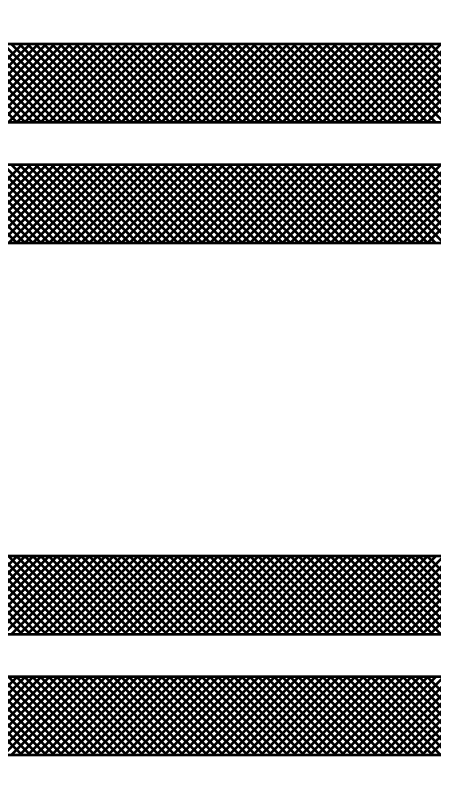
# Model space of a CAD drawing. Extents: x -1 to 679, y 0 to 440.
# Drawn here: x 299.08 to 306.43, y 347.83 to 361.33 of the extents above; entities that cross this region are included whole.
import ezdxf

# ---------------------------------------------------------------- set-up
doc = ezdxf.new("R2010")
doc.units = 0
doc.header["$LTSCALE"] = 0.8
doc.layers.add('1', color=7, linetype='Continuous', lineweight=53)

msp = doc.modelspace()

# ---------------------------------------------------------------- linework, layer by layer
at = {"layer": '1'}
for p, q in [((299.1098, 359.4551), (297.7348, 360.8301)), ((297.8322, 359.4551), (299.2072, 360.8301)), ((299.2513, 359.4551), (297.8763, 360.8301)), ((297.9736, 359.4551), (299.3486, 360.8301)), ((299.3927, 359.4551), (298.0177, 360.8301)), ((298.115, 359.4551), (299.49, 360.8301)), ((299.5342, 359.4551), (298.1592, 360.8301)), ((298.2564, 359.4551), (299.6314, 360.8301)), ((299.6756, 359.4551), (298.3006, 360.8301)), ((298.3978, 359.4551), (299.7728, 360.8301)), ((299.817, 359.4551), (298.442, 360.8301)), ((298.5392, 359.4551), (299.9142, 360.8301)), ((299.9584, 359.4551), (298.5834, 360.8301)), ((298.6807, 359.4551), (300.0557, 360.8301)), ((300.0998, 359.4551), (298.7248, 360.8301)), ((298.8221, 359.4551), (300.1971, 360.8301)), ((300.2412, 359.4551), (298.8662, 360.8301)), ((298.9635, 359.4551), (300.3385, 360.8301)), ((300.3827, 359.4551), (299.0077, 360.8301)), ((299.105, 359.4551), (300.48, 360.8301)), ((300.5241, 359.4551), (299.1491, 360.8301)), ((299.2464, 359.4551), (300.6214, 360.8301)), ((300.6655, 359.4551), (299.2905, 360.8301)), ((299.3878, 359.4551), (300.7628, 360.8301)), ((300.8069, 359.4551), (299.4319, 360.8301)), ((299.5292, 359.4551), (300.9042, 360.8301)), ((300.9483, 359.4551), (299.5733, 360.8301)), ((299.6707, 359.4551), (301.0457, 360.8301)), ((301.0897, 359.4551), (299.7147, 360.8301)), ((299.8121, 359.4551), (301.1871, 360.8301)), ((301.2312, 359.4551), (299.8562, 360.8301)), ((299.9535, 359.4551), (301.3285, 360.8301)), ((301.3726, 359.4551), (299.9976, 360.8301)), ((300.0949, 359.4551), (301.4699, 360.8301)), ((301.514, 359.4551), (300.139, 360.8301)), ((300.2363, 359.4551), (301.6113, 360.8301)), ((301.6554, 359.4551), (300.2804, 360.8301)), ((300.3777, 359.4551), (301.7527, 360.8301)), ((301.7969, 359.4551), (300.4219, 360.8301)), ((300.5192, 359.4551), (301.8942, 360.8301)), ((301.9383, 359.4551), (300.5633, 360.8301)), ((300.6606, 359.4551), (302.0356, 360.8301)), ((302.0797, 359.4551), (300.7047, 360.8301)), ((300.802, 359.4551), (302.177, 360.8301)), ((302.2212, 359.4551), (300.8462, 360.8301)), ((300.9434, 359.4551), (302.3184, 360.8301)), ((302.3626, 359.4551), (300.9876, 360.8301)), ((301.0848, 359.4551), (302.4598, 360.8301)), ((302.504, 359.4551), (301.129, 360.8301)), ((301.2262, 359.4551), (302.6012, 360.8301)), ((302.6454, 359.4551), (301.2704, 360.8301)), ((301.3677, 359.4551), (302.7427, 360.8301)), ((302.7868, 359.4551), (301.4118, 360.8301)), ((301.5092, 359.4551), (302.8842, 360.8301)), ((302.9282, 359.4551), (301.5532, 360.8301)), ((301.6506, 359.4551), (303.0256, 360.8301)), ((303.0697, 359.4551), (301.6947, 360.8301)), ((301.792, 359.4551), (303.167, 360.8301)), ((303.2111, 359.4551), (301.8361, 360.8301)), ((301.9334, 359.4551), (303.3084, 360.8301)), ((303.3525, 359.4551), (301.9775, 360.8301)), ((302.0748, 359.4551), (303.4498, 360.8301)), ((303.4939, 359.4551), (302.1189, 360.8301)), ((302.2163, 359.4551), (303.5913, 360.8301)), ((303.6353, 359.4551), (302.2603, 360.8301)), ((302.3577, 359.4551), (303.7327, 360.8301)), ((303.7767, 359.4551), (302.4017, 360.8301)), ((302.4991, 359.4551), (303.8741, 360.8301)), ((303.9182, 359.4551), (302.5432, 360.8301)), ((302.6405, 359.4551), (304.0155, 360.8301)), ((304.0596, 359.4551), (302.6846, 360.8301)), ((302.7819, 359.4551), (304.1569, 360.8301)), ((304.201, 359.4551), (302.826, 360.8301)), ((302.9233, 359.4551), (304.2983, 360.8301)), ((304.3425, 359.4551), (302.9675, 360.8301)), ((303.0648, 359.4551), (304.4398, 360.8301)), ((304.4839, 359.4551), (303.1089, 360.8301)), ((303.2062, 359.4551), (304.5812, 360.8301)), ((304.6253, 359.4551), (303.2503, 360.8301)), ((303.3476, 359.4551), (304.7226, 360.8301)), ((304.7668, 359.4551), (303.3918, 360.8301)), ((303.489, 359.4551), (304.864, 360.8301)), ((304.9082, 359.4551), (303.5332, 360.8301)), ((303.6304, 359.4551), (305.0054, 360.8301)), ((305.0496, 359.4551), (303.6746, 360.8301)), ((303.7718, 359.4551), (305.1468, 360.8301)), ((305.191, 359.4551), (303.816, 360.8301)), ((303.9133, 359.4551), (305.2883, 360.8301)), ((305.3324, 359.4551), (303.9574, 360.8301)), ((304.0548, 359.4551), (305.4298, 360.8301)), ((305.4738, 359.4551), (304.0988, 360.8301)), ((304.1962, 359.4551), (305.5712, 360.8301)), ((305.6153, 359.4551), (304.2403, 360.8301)), ((304.3376, 359.4551), (305.7126, 360.8301)), ((305.7567, 359.4551), (304.3817, 360.8301)), ((304.479, 359.4551), (305.854, 360.8301)), ((305.8981, 359.4551), (304.5231, 360.8301)), ((304.6204, 359.4551), (305.9954, 360.8301)), ((306.0395, 359.4551), (304.6645, 360.8301)), ((304.7618, 359.4551), (306.1368, 360.8301)), ((306.1809, 359.4551), (304.8059, 360.8301)), ((304.9033, 359.4551), (306.2783, 360.8301)), ((306.3223, 359.4551), (304.9473, 360.8301)), ((305.0447, 359.4551), (306.4197, 360.8301)), ((306.4638, 359.4551), (305.0888, 360.8301)), ((305.1861, 359.4551), (306.5611, 360.8301)), ((306.6052, 359.4551), (305.2302, 360.8301)), ((305.3275, 359.4551), (306.7025, 360.8301)), ((306.7466, 359.4551), (305.3716, 360.8301)), ((305.4689, 359.4551), (306.8439, 360.8301)), ((306.8881, 359.4551), (305.5131, 360.8301)), ((305.6103, 359.4551), (306.9853, 360.8301)), ((307.0295, 359.4551), (305.6545, 360.8301)), ((305.7518, 359.4551), (307.1268, 360.8301)), ((307.1709, 359.4551), (305.7959, 360.8301)), ((305.8932, 359.4551), (307.2682, 360.8301)), ((307.3123, 359.4551), (305.9373, 360.8301)), ((306.0346, 359.4551), (307.4096, 360.8301)), ((307.4538, 359.4551), (306.0788, 360.8301)), ((306.176, 359.4551), (307.551, 360.8301)), ((307.5952, 359.4551), (306.2202, 360.8301)), ((306.3174, 359.4551), (307.6924, 360.8301)), ((307.7366, 359.4551), (306.3616, 360.8301)), ((299.1136, 357.3301), (297.7386, 358.7051)), ((297.8285, 357.3301), (299.2035, 358.7051)), ((299.255, 357.3301), (297.88, 358.7051)), ((297.9699, 357.3301), (299.3449, 358.7051)), ((299.3964, 357.3301), (298.0214, 358.7051)), ((298.1113, 357.3301), (299.4863, 358.7051)), ((299.5378, 357.3301), (298.1628, 358.7051)), ((298.2527, 357.3301), (299.6277, 358.7051)), ((299.6792, 357.3301), (298.3042, 358.7051)), ((298.3942, 357.3301), (299.7692, 358.7051)), ((299.8207, 357.3301), (298.4457, 358.7051)), ((298.5356, 357.3301), (299.9106, 358.7051)), ((299.9621, 357.3301), (298.5871, 358.7051)), ((298.677, 357.3301), (300.052, 358.7051)), ((300.1035, 357.3301), (298.7285, 358.7051)), ((298.8184, 357.3301), (300.1934, 358.7051)), ((300.2449, 357.3301), (298.8699, 358.7051)), ((298.9598, 357.3301), (300.3348, 358.7051)), ((300.3863, 357.3301), (299.0113, 358.7051)), ((299.1012, 357.3301), (300.4762, 358.7051)), ((300.5277, 357.3301), (299.1527, 358.7051)), ((299.2427, 357.3301), (300.6177, 358.7051)), ((300.6692, 357.3301), (299.2942, 358.7051)), ((299.3842, 357.3301), (300.7592, 358.7051)), ((300.8106, 357.3301), (299.4356, 358.7051)), ((299.5256, 357.3301), (300.9006, 358.7051)), ((300.952, 357.3301), (299.577, 358.7051)), ((299.667, 357.3301), (301.042, 358.7051)), ((301.0934, 357.3301), (299.7184, 358.7051)), ((299.8084, 357.3301), (301.1834, 358.7051)), ((301.2348, 357.3301), (299.8598, 358.7051)), ((299.9498, 357.3301), (301.3248, 358.7051)), ((301.3763, 357.3301), (300.0013, 358.7051)), ((300.0913, 357.3301), (301.4663, 358.7051)), ((301.5177, 357.3301), (300.1427, 358.7051)), ((300.2327, 357.3301), (301.6077, 358.7051)), ((301.6592, 357.3301), (300.2842, 358.7051)), ((300.3741, 357.3301), (301.7491, 358.7051)), ((301.8006, 357.3301), (300.4256, 358.7051)), ((300.5155, 357.3301), (301.8905, 358.7051)), ((301.942, 357.3301), (300.567, 358.7051)), ((300.6569, 357.3301), (302.0319, 358.7051)), ((302.0834, 357.3301), (300.7084, 358.7051)), ((300.7983, 357.3301), (302.1733, 358.7051)), ((302.2248, 357.3301), (300.8498, 358.7051)), ((300.9398, 357.3301), (302.3148, 358.7051)), ((302.3662, 357.3301), (300.9912, 358.7051)), ((301.0812, 357.3301), (302.4562, 358.7051)), ((302.5077, 357.3301), (301.1327, 358.7051)), ((301.2226, 357.3301), (302.5976, 358.7051)), ((302.6491, 357.3301), (301.2741, 358.7051)), ((301.364, 357.3301), (302.739, 358.7051)), ((302.7905, 357.3301), (301.4155, 358.7051)), ((301.5054, 357.3301), (302.8804, 358.7051)), ((302.9319, 357.3301), (301.5569, 358.7051)), ((301.6468, 357.3301), (303.0218, 358.7051)), ((303.0733, 357.3301), (301.6983, 358.7051)), ((301.7883, 357.3301), (303.1633, 358.7051)), ((303.2147, 357.3301), (301.8397, 358.7051)), ((301.9298, 357.3301), (303.3048, 358.7051)), ((303.3562, 357.3301), (301.9812, 358.7051)), ((302.0712, 357.3301), (303.4462, 358.7051)), ((303.4976, 357.3301), (302.1226, 358.7051)), ((302.2126, 357.3301), (303.5876, 358.7051)), ((303.639, 357.3301), (302.264, 358.7051)), ((302.354, 357.3301), (303.729, 358.7051)), ((303.7804, 357.3301), (302.4054, 358.7051)), ((302.4954, 357.3301), (303.8704, 358.7051)), ((303.9219, 357.3301), (302.5469, 358.7051)), ((302.6368, 357.3301), (304.0118, 358.7051)), ((304.0633, 357.3301), (302.6883, 358.7051)), ((302.7783, 357.3301), (304.1533, 358.7051)), ((304.2047, 357.3301), (302.8297, 358.7051)), ((302.9197, 357.3301), (304.2947, 358.7051)), ((304.3462, 357.3301), (302.9712, 358.7051)), ((303.0611, 357.3301), (304.4361, 358.7051)), ((304.4876, 357.3301), (303.1126, 358.7051)), ((303.2025, 357.3301), (304.5775, 358.7051)), ((304.629, 357.3301), (303.254, 358.7051)), ((303.3439, 357.3301), (304.7189, 358.7051)), ((304.7704, 357.3301), (303.3954, 358.7051)), ((303.4853, 357.3301), (304.8603, 358.7051)), ((304.9118, 357.3301), (303.5368, 358.7051)), ((303.6268, 357.3301), (305.0018, 358.7051)), ((305.0532, 357.3301), (303.6782, 358.7051)), ((303.7682, 357.3301), (305.1432, 358.7051)), ((305.1947, 357.3301), (303.8197, 358.7051)), ((303.9096, 357.3301), (305.2846, 358.7051)), ((305.3361, 357.3301), (303.9611, 358.7051)), ((304.051, 357.3301), (305.426, 358.7051)), ((305.4775, 357.3301), (304.1025, 358.7051)), ((304.1924, 357.3301), (305.5674, 358.7051)), ((305.6189, 357.3301), (304.2439, 358.7051)), ((304.3338, 357.3301), (305.7088, 358.7051)), ((305.7603, 357.3301), (304.3853, 358.7051)), ((304.4753, 357.3301), (305.8503, 358.7051)), ((305.9017, 357.3301), (304.5267, 358.7051)), ((304.6167, 357.3301), (305.9917, 358.7051)), ((306.0432, 357.3301), (304.6682, 358.7051)), ((304.7582, 357.3301), (306.1332, 358.7051)), ((306.1846, 357.3301), (304.8096, 358.7051)), ((304.8996, 357.3301), (306.2746, 358.7051)), ((306.326, 357.3301), (304.951, 358.7051)), ((305.041, 357.3301), (306.416, 358.7051)), ((306.4675, 357.3301), (305.0925, 358.7051)), ((305.1824, 357.3301), (306.5574, 358.7051)), ((306.6089, 357.3301), (305.2339, 358.7051)), ((305.3238, 357.3301), (306.6988, 358.7051)), ((306.7503, 357.3301), (305.3753, 358.7051)), ((305.4652, 357.3301), (306.8402, 358.7051)), ((306.8918, 357.3301), (305.5168, 358.7051)), ((305.6067, 357.3301), (306.9817, 358.7051)), ((307.0332, 357.3301), (305.6582, 358.7051)), ((305.7481, 357.3301), (307.1231, 358.7051)), ((307.1746, 357.3301), (305.7996, 358.7051)), ((305.8895, 357.3301), (307.2645, 358.7051)), ((307.316, 357.3301), (305.941, 358.7051)), ((306.0309, 357.3301), (307.4059, 358.7051)), ((307.4574, 357.3301), (306.0824, 358.7051)), ((306.1723, 357.3301), (307.5473, 358.7051)), ((307.5988, 357.3301), (306.2238, 358.7051)), ((306.3137, 357.3301), (307.6887, 358.7051)), ((307.7403, 357.3301), (306.3653, 358.7051)), ((297.7417, 350.4551), (299.1167, 351.8301)), ((299.2003, 350.4551), (297.8253, 351.8301)), ((297.8832, 350.4551), (299.2582, 351.8301)), ((299.3417, 350.4551), (297.9667, 351.8301)), ((298.0246, 350.4551), (299.3996, 351.8301)), ((299.4832, 350.4551), (298.1082, 351.8301)), ((298.166, 350.4551), (299.541, 351.8301)), ((299.6246, 350.4551), (298.2496, 351.8301)), ((298.3074, 350.4551), (299.6824, 351.8301)), ((299.766, 350.4551), (298.391, 351.8301)), ((298.4488, 350.4551), (299.8238, 351.8301)), ((299.9074, 350.4551), (298.5324, 351.8301)), ((298.5902, 350.4551), (299.9652, 351.8301)), ((300.0488, 350.4551), (298.6738, 351.8301)), ((298.7317, 350.4551), (300.1067, 351.8301)), ((300.1902, 350.4551), (298.8152, 351.8301)), ((298.8731, 350.4551), (300.2481, 351.8301)), ((300.3317, 350.4551), (298.9567, 351.8301)), ((299.0145, 350.4551), (300.3895, 351.8301)), ((300.4731, 350.4551), (299.0981, 351.8301)), ((299.1559, 350.4551), (300.5309, 351.8301)), ((300.6145, 350.4551), (299.2395, 351.8301)), ((299.2973, 350.4551), (300.6723, 351.8301)), ((300.756, 350.4551), (299.381, 351.8301)), ((299.4387, 350.4551), (300.8137, 351.8301)), ((300.8974, 350.4551), (299.5224, 351.8301)), ((299.5802, 350.4551), (300.9552, 351.8301)), ((301.0388, 350.4551), (299.6638, 351.8301)), ((299.7216, 350.4551), (301.0966, 351.8301)), ((301.1803, 350.4551), (299.8053, 351.8301)), ((299.863, 350.4551), (301.238, 351.8301)), ((301.3217, 350.4551), (299.9467, 351.8301)), ((300.0044, 350.4551), (301.3794, 351.8301)), ((301.4631, 350.4551), (300.0881, 351.8301)), ((300.1459, 350.4551), (301.5209, 351.8301)), ((301.6045, 350.4551), (300.2295, 351.8301)), ((300.2873, 350.4551), (301.6623, 351.8301)), ((301.7459, 350.4551), (300.3709, 351.8301)), ((300.4287, 350.4551), (301.8037, 351.8301)), ((301.8873, 350.4551), (300.5123, 351.8301)), ((300.5702, 350.4551), (301.9452, 351.8301)), ((302.0288, 350.4551), (300.6538, 351.8301)), ((300.7116, 350.4551), (302.0866, 351.8301)), ((302.1702, 350.4551), (300.7952, 351.8301)), ((300.853, 350.4551), (302.228, 351.8301)), ((302.3116, 350.4551), (300.9366, 351.8301)), ((300.9944, 350.4551), (302.3694, 351.8301)), ((302.453, 350.4551), (301.078, 351.8301)), ((301.1358, 350.4551), (302.5108, 351.8301)), ((302.5944, 350.4551), (301.2194, 351.8301)), ((301.2772, 350.4551), (302.6522, 351.8301)), ((302.7358, 350.4551), (301.3608, 351.8301)), ((301.4187, 350.4551), (302.7937, 351.8301)), ((302.8773, 350.4551), (301.5023, 351.8301)), ((301.5601, 350.4551), (302.9351, 351.8301)), ((303.0187, 350.4551), (301.6437, 351.8301)), ((301.7015, 350.4551), (303.0765, 351.8301)), ((303.1601, 350.4551), (301.7851, 351.8301)), ((301.8429, 350.4551), (303.2179, 351.8301)), ((303.3016, 350.4551), (301.9266, 351.8301)), ((301.9843, 350.4551), (303.3593, 351.8301)), ((303.443, 350.4551), (302.068, 351.8301)), ((302.1257, 350.4551), (303.5007, 351.8301)), ((303.5844, 350.4551), (302.2094, 351.8301)), ((302.2672, 350.4551), (303.6422, 351.8301)), ((303.7258, 350.4551), (302.3508, 351.8301)), ((302.4086, 350.4551), (303.7836, 351.8301)), ((303.8673, 350.4551), (302.4923, 351.8301)), ((302.5501, 350.4551), (303.9251, 351.8301)), ((304.0087, 350.4551), (302.6337, 351.8301)), ((302.6915, 350.4551), (304.0665, 351.8301)), ((304.1501, 350.4551), (302.7751, 351.8301)), ((302.8329, 350.4551), (304.2079, 351.8301)), ((304.2915, 350.4551), (302.9165, 351.8301)), ((302.9743, 350.4551), (304.3493, 351.8301)), ((304.4329, 350.4551), (303.0579, 351.8301)), ((303.1157, 350.4551), (304.4907, 351.8301)), ((304.5743, 350.4551), (303.1993, 351.8301)), ((303.2572, 350.4551), (304.6322, 351.8301)), ((304.7158, 350.4551), (303.3408, 351.8301)), ((303.3986, 350.4551), (304.7736, 351.8301)), ((304.8572, 350.4551), (303.4822, 351.8301)), ((303.54, 350.4551), (304.915, 351.8301)), ((304.9986, 350.4551), (303.6236, 351.8301)), ((303.6814, 350.4551), (305.0564, 351.8301)), ((305.14, 350.4551), (303.765, 351.8301)), ((303.8228, 350.4551), (305.1978, 351.8301)), ((305.2814, 350.4551), (303.9064, 351.8301)), ((303.9642, 350.4551), (305.3392, 351.8301)), ((305.4228, 350.4551), (304.0478, 351.8301)), ((304.1057, 350.4551), (305.4807, 351.8301)), ((305.5643, 350.4551), (304.1893, 351.8301)), ((304.2471, 350.4551), (305.6221, 351.8301)), ((305.7057, 350.4551), (304.3307, 351.8301)), ((304.3885, 350.4551), (305.7635, 351.8301)), ((305.8472, 350.4551), (304.4722, 351.8301)), ((304.5299, 350.4551), (305.9049, 351.8301)), ((305.9886, 350.4551), (304.6136, 351.8301)), ((304.6713, 350.4551), (306.0463, 351.8301)), ((306.13, 350.4551), (304.755, 351.8301)), ((304.8127, 350.4551), (306.1877, 351.8301)), ((306.2714, 350.4551), (304.8964, 351.8301)), ((304.9542, 350.4551), (306.3292, 351.8301)), ((306.4128, 350.4551), (305.0378, 351.8301)), ((305.0957, 350.4551), (306.4707, 351.8301)), ((306.5542, 350.4551), (305.1792, 351.8301)), ((305.2371, 350.4551), (306.6121, 351.8301)), ((306.6957, 350.4551), (305.3207, 351.8301)), ((305.3785, 350.4551), (306.7535, 351.8301)), ((306.8371, 350.4551), (305.4621, 351.8301)), ((305.5199, 350.4551), (306.8949, 351.8301)), ((306.9785, 350.4551), (305.6035, 351.8301)), ((305.6613, 350.4551), (307.0363, 351.8301)), ((307.1199, 350.4551), (305.7449, 351.8301)), ((305.8028, 350.4551), (307.1778, 351.8301)), ((307.2613, 350.4551), (305.8863, 351.8301)), ((305.9442, 350.4551), (307.3192, 351.8301)), ((307.4027, 350.4551), (306.0277, 351.8301)), ((306.0856, 350.4551), (307.4606, 351.8301)), ((307.5442, 350.4551), (306.1692, 351.8301)), ((306.227, 350.4551), (307.602, 351.8301)), ((307.6856, 350.4551), (306.3106, 351.8301)), ((306.3684, 350.4551), (307.7434, 351.8301)), ((297.738, 348.3301), (299.113, 349.7051)), ((299.204, 348.3301), (297.829, 349.7051)), ((297.8794, 348.3301), (299.2544, 349.7051)), ((299.3454, 348.3301), (297.9704, 349.7051)), ((298.0209, 348.3301), (299.3959, 349.7051)), ((299.4868, 348.3301), (298.1118, 349.7051)), ((298.1623, 348.3301), (299.5373, 349.7051)), ((299.6282, 348.3301), (298.2532, 349.7051)), ((298.3037, 348.3301), (299.6787, 349.7051)), ((299.7697, 348.3301), (298.3947, 349.7051)), ((298.4452, 348.3301), (299.8202, 349.7051)), ((299.9111, 348.3301), (298.5361, 349.7051)), ((298.5866, 348.3301), (299.9616, 349.7051)), ((300.0525, 348.3301), (298.6775, 349.7051)), ((298.728, 348.3301), (300.103, 349.7051)), ((300.1939, 348.3301), (298.8189, 349.7051)), ((298.8694, 348.3301), (300.2444, 349.7051)), ((300.3354, 348.3301), (298.9604, 349.7051)), ((299.0108, 348.3301), (300.3858, 349.7051)), ((300.4768, 348.3301), (299.1018, 349.7051)), ((299.1522, 348.3301), (300.5272, 349.7051)), ((300.6182, 348.3301), (299.2432, 349.7051)), ((299.2937, 348.3301), (300.6687, 349.7051)), ((300.7597, 348.3301), (299.3847, 349.7051)), ((299.4351, 348.3301), (300.8101, 349.7051)), ((300.9011, 348.3301), (299.5261, 349.7051)), ((299.5765, 348.3301), (300.9515, 349.7051)), ((301.0425, 348.3301), (299.6675, 349.7051)), ((299.7179, 348.3301), (301.0929, 349.7051)), ((301.1839, 348.3301), (299.8089, 349.7051)), ((299.8593, 348.3301), (301.2343, 349.7051)), ((301.3253, 348.3301), (299.9503, 349.7051)), ((300.0007, 348.3301), (301.3757, 349.7051)), ((301.4667, 348.3301), (300.0917, 349.7051)), ((300.1422, 348.3301), (301.5172, 349.7051)), ((301.6082, 348.3301), (300.2332, 349.7051)), ((300.2836, 348.3301), (301.6586, 349.7051)), ((301.7496, 348.3301), (300.3746, 349.7051)), ((300.4251, 348.3301), (301.8001, 349.7051)), ((301.891, 348.3301), (300.516, 349.7051)), ((300.5665, 348.3301), (301.9415, 349.7051)), ((302.0324, 348.3301), (300.6574, 349.7051)), ((300.7079, 348.3301), (302.0829, 349.7051)), ((302.1738, 348.3301), (300.7988, 349.7051)), ((300.8493, 348.3301), (302.2243, 349.7051)), ((302.3152, 348.3301), (300.9402, 349.7051)), ((300.9907, 348.3301), (302.3657, 349.7051)), ((302.4567, 348.3301), (301.0817, 349.7051)), ((301.1322, 348.3301), (302.5072, 349.7051)), ((302.5981, 348.3301), (301.2231, 349.7051)), ((301.2736, 348.3301), (302.6486, 349.7051)), ((302.7395, 348.3301), (301.3645, 349.7051)), ((301.415, 348.3301), (302.79, 349.7051)), ((302.881, 348.3301), (301.506, 349.7051)), ((301.5564, 348.3301), (302.9314, 349.7051)), ((303.0224, 348.3301), (301.6474, 349.7051)), ((301.6978, 348.3301), (303.0728, 349.7051)), ((303.1638, 348.3301), (301.7888, 349.7051)), ((301.8392, 348.3301), (303.2142, 349.7051)), ((303.3053, 348.3301), (301.9303, 349.7051)), ((301.9807, 348.3301), (303.3557, 349.7051)), ((303.4467, 348.3301), (302.0717, 349.7051)), ((302.1221, 348.3301), (303.4971, 349.7051)), ((303.5881, 348.3301), (302.2131, 349.7051)), ((302.2635, 348.3301), (303.6385, 349.7051)), ((303.7295, 348.3301), (302.3545, 349.7051)), ((302.4049, 348.3301), (303.7799, 349.7051)), ((303.8709, 348.3301), (302.4959, 349.7051)), ((302.5463, 348.3301), (303.9213, 349.7051)), ((304.0123, 348.3301), (302.6373, 349.7051)), ((302.6877, 348.3301), (304.0627, 349.7051)), ((304.1538, 348.3301), (302.7788, 349.7051)), ((302.8292, 348.3301), (304.2042, 349.7051)), ((304.2952, 348.3301), (302.9202, 349.7051)), ((302.9707, 348.3301), (304.3457, 349.7051)), ((304.4366, 348.3301), (303.0616, 349.7051)), ((303.1121, 348.3301), (304.4871, 349.7051)), ((304.578, 348.3301), (303.203, 349.7051)), ((303.2535, 348.3301), (304.6285, 349.7051)), ((304.7194, 348.3301), (303.3444, 349.7051)), ((303.3949, 348.3301), (304.7699, 349.7051)), ((304.8608, 348.3301), (303.4858, 349.7051)), ((303.5363, 348.3301), (304.9113, 349.7051)), ((305.0023, 348.3301), (303.6273, 349.7051)), ((303.6778, 348.3301), (305.0528, 349.7051)), ((305.1437, 348.3301), (303.7687, 349.7051)), ((303.8192, 348.3301), (305.1942, 349.7051)), ((305.2851, 348.3301), (303.9101, 349.7051)), ((303.9606, 348.3301), (305.3356, 349.7051)), ((305.4266, 348.3301), (304.0516, 349.7051)), ((304.102, 348.3301), (305.477, 349.7051)), ((305.568, 348.3301), (304.193, 349.7051)), ((304.2434, 348.3301), (305.6184, 349.7051)), ((305.7094, 348.3301), (304.3344, 349.7051)), ((304.3848, 348.3301), (305.7598, 349.7051)), ((305.8508, 348.3301), (304.4758, 349.7051)), ((304.5263, 348.3301), (305.9013, 349.7051)), ((305.9923, 348.3301), (304.6173, 349.7051)), ((304.6677, 348.3301), (306.0427, 349.7051)), ((306.1337, 348.3301), (304.7587, 349.7051)), ((304.8091, 348.3301), (306.1841, 349.7051)), ((306.2751, 348.3301), (304.9001, 349.7051)), ((304.9505, 348.3301), (306.3255, 349.7051)), ((306.4165, 348.3301), (305.0415, 349.7051)), ((305.0919, 348.3301), (306.4669, 349.7051)), ((306.5579, 348.3301), (305.1829, 349.7051)), ((305.2333, 348.3301), (306.6083, 349.7051)), ((306.6993, 348.3301), (305.3243, 349.7051)), ((305.3748, 348.3301), (306.7498, 349.7051)), ((306.8408, 348.3301), (305.4658, 349.7051)), ((305.5163, 348.3301), (306.8913, 349.7051)), ((306.9822, 348.3301), (305.6072, 349.7051)), ((305.6577, 348.3301), (307.0327, 349.7051)), ((307.1236, 348.3301), (305.7486, 349.7051)), ((305.7991, 348.3301), (307.1741, 349.7051)), ((307.265, 348.3301), (305.89, 349.7051)), ((305.9405, 348.3301), (307.3155, 349.7051)), ((307.4064, 348.3301), (306.0314, 349.7051)), ((306.0819, 348.3301), (307.4569, 349.7051)), ((307.5478, 348.3301), (306.1728, 349.7051)), ((306.2233, 348.3301), (307.5983, 349.7051)), ((307.6893, 348.3301), (306.3143, 349.7051)), ((306.3648, 348.3301), (307.7398, 349.7051))]:
    msp.add_line(p, q, dxfattribs=at)
for points in [[(295.697, 358.4551), (295.697, 359.7051), (295.697, 360.8301), (306.447, 360.8301), (315.197, 360.8301), (315.197, 361.3301), (316.447, 361.3301), (316.447, 347.8301), (315.197, 347.8301), (315.197, 348.3301), (306.447, 348.3301), (295.697, 348.3301), (295.697, 349.4551), (295.697, 350.7051), (295.697, 351.8301), (306.447, 351.8301), (314.697, 351.8301), (314.697, 357.3301), (306.447, 357.3301), (295.697, 357.3301)], [(296.197, 358.7051), (296.197, 359.4551), (314.697, 359.4551), (314.697, 358.7051)], [(296.197, 349.7051), (296.197, 350.4551), (314.697, 350.4551), (314.697, 349.7051)]]:
    msp.add_lwpolyline(points, close=True, dxfattribs=at)

doc.saveas('drawing.dxf')
